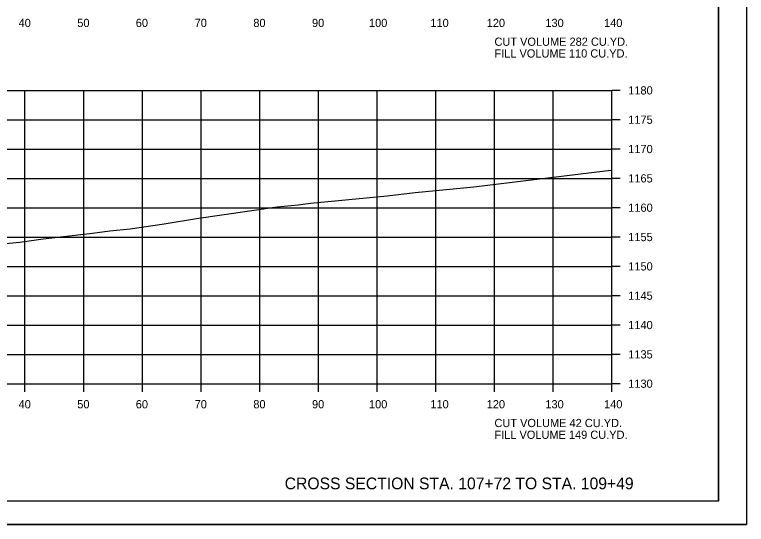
# Model space of a CAD drawing. Extents: x 1368971 to 1374497, y 378717 to 381839.
# Drawn here: x 1370598.7 to 1370723.4, y 381000.4 to 381087.3 of the extents above; entities that cross this region are included whole.
import ezdxf

# ---------------------------------------------------------------- set-up
doc = ezdxf.new("R2010")
doc.units = 0
for name, color, linetype in [('R_Axis', 7, 'Continuous'), ('R_Axis Annot', 7, 'Continuous'), ('R_Border', 7, 'Continuous'), ('R_Draft', 7, 'Continuous'), ('R_Exist Surface', 7, 'Continuous'), ('R_Grid', 7, 'Continuous'), ('R_No Plot', 7, 'Continuous')]:
    doc.layers.add(name, color=color, linetype=linetype)

msp = doc.modelspace()

# ---------------------------------------------------------------- linework, layer by layer
at = {"layer": 'R_Axis'}
for p, q in [((1370700.47, 381024.43), (1370700.47, 381074.43)), ((1370701.87, 381074.43), (1370700.47, 381074.43)), ((1370701.87, 381069.43), (1370700.47, 381069.43)), ((1370701.87, 381064.43), (1370700.47, 381064.43)), ((1370701.87, 381059.43), (1370700.47, 381059.43)), ((1370701.87, 381054.43), (1370700.47, 381054.43)), ((1370701.87, 381049.43), (1370700.47, 381049.43)), ((1370701.87, 381044.43), (1370700.47, 381044.43)), ((1370701.87, 381039.43), (1370700.47, 381039.43)), ((1370701.87, 381034.43), (1370700.47, 381034.43)), ((1370701.87, 381029.43), (1370700.47, 381029.43)), ((1370420.47, 381024.43), (1370700.47, 381024.43)), ((1370600.47, 381023.03), (1370600.47, 381024.43)), ((1370610.47, 381023.03), (1370610.47, 381024.43)), ((1370620.47, 381023.03), (1370620.47, 381024.43)), ((1370630.47, 381023.03), (1370630.47, 381024.43)), ((1370640.47, 381023.03), (1370640.47, 381024.43)), ((1370650.47, 381023.03), (1370650.47, 381024.43)), ((1370660.47, 381023.03), (1370660.47, 381024.43)), ((1370670.47, 381023.03), (1370670.47, 381024.43)), ((1370680.47, 381023.03), (1370680.47, 381024.43)), ((1370690.47, 381023.03), (1370690.47, 381024.43)), ((1370700.47, 381023.03), (1370700.47, 381024.43)), ((1370701.87, 381024.43), (1370700.47, 381024.43))]:
    msp.add_line(p, q, dxfattribs=at)
at = {"layer": 'R_Border'}
for q in [(1370718.65, 381209.89), (1370402.47, 381004.43)]:
    msp.add_line((1370718.65, 381004.43), q, dxfattribs=at)
at = {"layer": 'R_Exist Surface'}
msp.add_lwpolyline([(1370592.3, 381047.85), (1370599.58, 381048.55), (1370603.58, 381049.13), (1370611.97, 381050.08), (1370614.9, 381050.5), (1370618.39, 381050.84), (1370624.16, 381051.69), (1370629.69, 381052.59), (1370643.44, 381054.58), (1370647.04, 381054.94), (1370649.14, 381055.18), (1370662.21, 381056.43), (1370666.98, 381057.01), (1370676.98, 381058), (1370685.35, 381059.01), (1370699.33, 381060.7), (1370700.47, 381060.85)], dxfattribs=at)
at = {"layer": 'R_Grid'}
for p, q in [((1370420.47, 381074.43), (1370700.47, 381074.43)), ((1370600.47, 381024.43), (1370600.47, 381074.43)), ((1370610.47, 381024.43), (1370610.47, 381074.43)), ((1370620.47, 381024.43), (1370620.47, 381074.43)), ((1370630.47, 381024.43), (1370630.47, 381074.43)), ((1370640.47, 381024.43), (1370640.47, 381074.43)), ((1370650.47, 381024.43), (1370650.47, 381074.43)), ((1370660.47, 381024.43), (1370660.47, 381074.43)), ((1370670.47, 381024.43), (1370670.47, 381074.43)), ((1370680.47, 381024.43), (1370680.47, 381074.43)), ((1370690.47, 381024.43), (1370690.47, 381074.43)), ((1370700.47, 381024.43), (1370700.47, 381074.43)), ((1370420.47, 381069.43), (1370700.47, 381069.43)), ((1370420.47, 381064.43), (1370700.47, 381064.43)), ((1370420.47, 381059.43), (1370700.47, 381059.43)), ((1370420.47, 381054.43), (1370700.47, 381054.43)), ((1370420.47, 381049.43), (1370700.47, 381049.43)), ((1370420.47, 381044.43), (1370700.47, 381044.43)), ((1370420.47, 381039.43), (1370700.47, 381039.43)), ((1370420.47, 381034.43), (1370700.47, 381034.43)), ((1370420.47, 381029.43), (1370700.47, 381029.43)), ((1370420.47, 381024.43), (1370700.47, 381024.43))]:
    msp.add_line(p, q, dxfattribs=at)
at = {"layer": 'R_No Plot'}
msp.add_line((1370390.07, 381000.45), (1370723.4, 381000.45), dxfattribs=at)
for points in [[(1370390.06, 381213.79), (1370723.4, 381213.79), (1370723.4, 381000.45), (1370390.06, 381000.45)], [(1370636.39, 381209.89), (1370636.39, 381200.01), (1370672.12, 381200.01), (1370672.12, 381197.09), (1370695.32, 381197.09), (1370695.32, 381173.88), (1370718.65, 381173.88), (1370718.65, 381004.43), (1370402.47, 381004.43), (1370402.47, 381209.89)]]:
    msp.add_lwpolyline(points, close=True, dxfattribs=at)

# ---------------------------------------------------------------- texts
at = {"layer": 'R_Axis Annot'}
for s, p in [('40', (1370599.38, 381085.23)), ('50', (1370609.38, 381085.23)), ('60', (1370619.35, 381085.23)), ('70', (1370629.38, 381085.23)), ('80', (1370639.38, 381085.23)), ('90', (1370649.38, 381085.23)), ('100', (1370659.09, 381085.23)), ('110', (1370669.55, 381085.23)), ('120', (1370679.15, 381085.23)), ('130', (1370689.15, 381085.23)), ('140', (1370699.15, 381085.23)), ('CUT VOLUME 282 CU.YD.', (1370680.47, 381082.03)), ('FILL VOLUME 110 CU.YD.', (1370680.47, 381080.03)), ('1180', (1370703.27, 381073.73)), ('1175', (1370703.27, 381068.73)), ('1170', (1370703.27, 381063.73)), ('1165', (1370703.27, 381058.73)), ('1160', (1370703.27, 381053.73)), ('1155', (1370703.27, 381048.73)), ('1150', (1370703.27, 381043.73)), ('1145', (1370703.27, 381038.73)), ('1140', (1370703.27, 381033.73)), ('1135', (1370703.27, 381028.73)), ('1130', (1370703.27, 381023.73)), ('40', (1370599.38, 381020.23)), ('50', (1370609.38, 381020.23)), ('60', (1370619.35, 381020.23)), ('70', (1370629.38, 381020.23)), ('80', (1370639.38, 381020.23)), ('90', (1370649.38, 381020.23)), ('100', (1370659.09, 381020.23)), ('110', (1370669.55, 381020.23)), ('120', (1370679.15, 381020.23)), ('130', (1370689.15, 381020.23)), ('140', (1370699.15, 381020.23)), ('CUT VOLUME 42 CU.YD.', (1370680.47, 381017.03)), ('FILL VOLUME 149 CU.YD.', (1370680.47, 381015.03))]:
    msp.add_text(s, height=1.4, dxfattribs=at).set_placement(p)
at = {"layer": 'R_Draft'}
msp.add_text('CROSS SECTION STA. 107+72 TO STA. 109+49', height=2, dxfattribs=at).set_placement((1370644.73, 381006.43))

doc.saveas('drawing.dxf')
